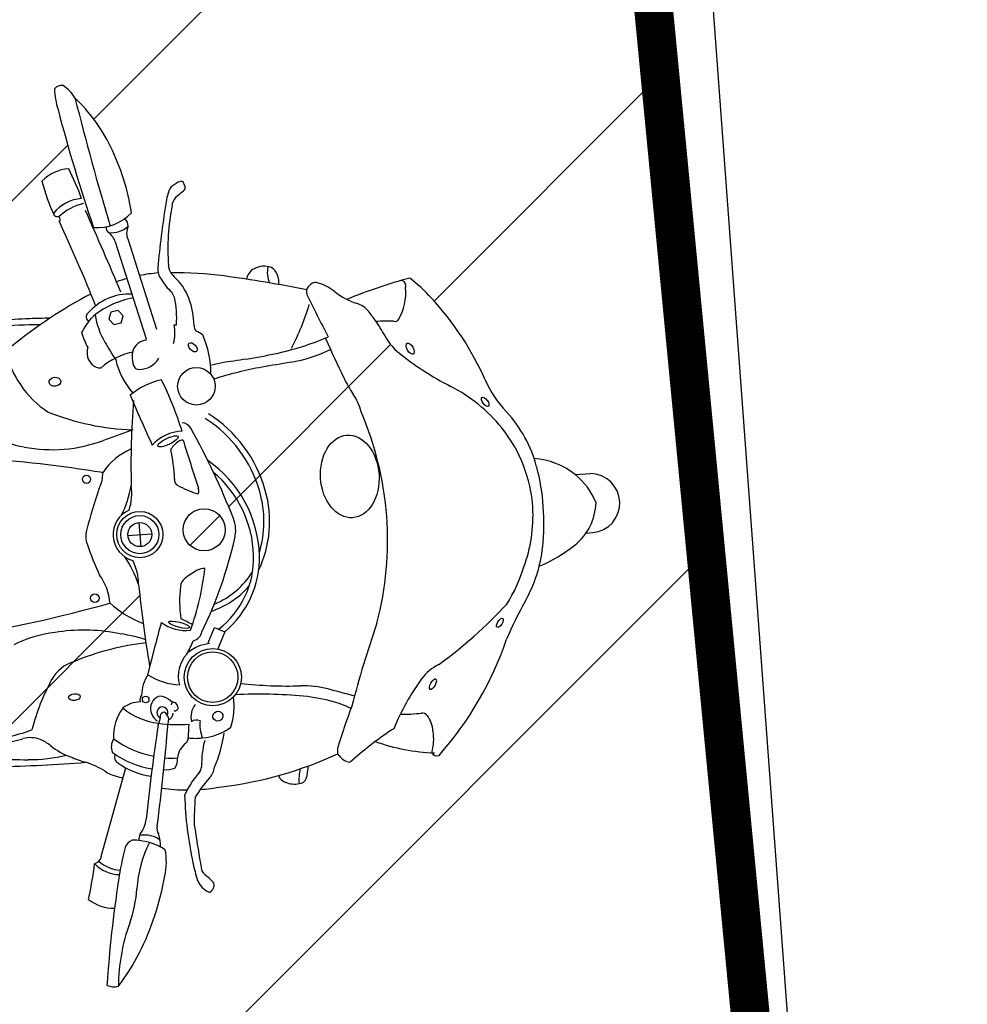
# Model space of a CAD drawing. Header units: millimetres. Extents: x 573132 to 957048, y 21042 to 318066.
# Tile 395 of 425: x 832304 to 833526, y 194783 to 196052. Entities that reach past the tile are written whole.
import ezdxf

# ---------------------------------------------------------------- set-up
doc = ezdxf.new("R2010")
doc.units = ezdxf.units.MM
doc.header["$LTSCALE"] = 2000
for name, color, linetype in [('_NIBSC_A site plan', 7, 'Continuous'), ('_NIBSC_FM trees 3metre zone', 210, 'Continuous'), ('Motorbikes', 7, 'Continuous')]:
    doc.layers.add(name, color=color, linetype=linetype)

# ---------------------------------------------------------------- blocks, each defined once
blk = doc.blocks.new('14')
at = {"color": 0}
for p, q in [((1674.2, 5425.6), (1643.9, 5553.4)), ((1660.1, 5555.1), (1688.3, 5437.7)), ((1711.4, 5441.5), (1714.3, 5441.5)), ((2212.6, 5210.5), (2232.3, 5210.5)), ((1647, 5190.5), (1647, 5159.6)), ((1631.5, 5175.1), (1662.5, 5175.1)), ((2221, 5134.2), (2229.7, 5134.2)), ((1724.3, 5029.3), (1734.2, 5048.6)), ((1734.2, 5048.6), (1747, 5042.1)), ((1747, 5042.1), (1736.4, 5020.6)), ((1566.6, 4764.8), (1606.5, 4876.6))]:
    blk.add_line(p, q, dxfattribs=at)
blk.add_lwpolyline([(1627.7, 5455), (1633.8, 5447.6), (1643.2, 5449.1), (1646.7, 5458.1), (1640.6, 5465.5), (1631.1, 5464)], close=True, dxfattribs=at)
for centre, radius in [((1734, 5360.4), 24.2), ((1583.7, 5251.3), 5.33), ((1647, 5175.1), 29.8), ((1647, 5175.1), 24.6), ((1730.2, 5175.1), 27.2), ((1647, 5175.1), 15.5), ((1582.9, 5097.6), 5.56), ((1727.1, 4984.8), 36.9), ((1727.1, 4984.8), 32.5), ((1638.7, 4962.5), 4.27)]:
    blk.add_circle(centre, radius, dxfattribs=at)
for centre, radius, start, end in [((1675.4, 5752.7), 95.6, 177.6746, 194.0403), ((1588.5, 5747.4), 12.6, 76.9625, 133.3868), ((1563.4, 5722.2), 46.8, 26.1471, 53.2377), ((1440.4, 5593.7), 222.4, 21.9863, 42.1105), ((6057.7, 6532.2), 4521.8, 190.0537, 192.2222), ((3589.1, 6093.1), 2039.2, 190.2718, 194.7386), ((1371.5, 5565.9), 296.6, 4.5948, 21.9863), ((1590.8, 5598.2), 54.2, 90.1486, 131.2311), ((1301.3, 5529.9), 314.1, 15.2934, 22.9313), ((1794.8, 5681), 243.4, 189.9566, 201.0481), ((1865.2, 5365.4), 292.2, 117.2992, 119.6295), ((1733.4, 5619.7), 5.75, 57.3081, 112.2061), ((1706.8, 5611), 32.6, 13.4717, 24.4849), ((1604.5, 5560.7), 52.1, 90.1283, 136.657), ((1747.2, 5598.4), 33.7, 141.6885, 162.6198), ((1488.7, 5977.3), 440.6, 303.0455, 304.1886), ((1733.3, 5617.3), 5.41, 304.1886, 13.4717), ((1615.8, 5540.4), 66.4, 98.1084, 129.6513), ((1835.1, 5570.9), 125.8, 162.6198, 167.6224), ((1740.7, 5590), 21.5, 123.0455, 165.1662), ((1574, 5602.5), 10.9, 234.7824, 267.0461), ((-497.6, 4808.1), 2212.2, 17.5111, 20.5922), ((1569.7, 5588.2), 5.05, 321.4841, 42.3516), ((-4149.2, 3527.5), 6118, 18.69572, 19.77199), ((1626, 5634.5), 60.8, 261.4822, 312.5791), ((2700.2, 5355.3), 1017.3, 166.2045, 170.8866), ((2023.8, 5515), 314.3, 165.1662, 179.3535), ((1639.4, 5572.1), 6.47, 161.6447, 240.8618), ((1648.9, 5574), 12.7, 353.8099, 43.7023), ((1642, 5597.5), 31.6, 259.4558, 308.2353), ((1614, 5544.6), 31.1, 16.4514, 44.5372), ((1680.7, 5562.2), 21.8, 151.4397, 198.9603), ((1695.9, 5305.9), 203.8, 90.04, 96.9025), ((1716.2, 5513.1), 20.8, 170.6502, 214.5723), ((1944, 5546.5), 236.2, 186.7824, 188.14), ((1730.6, 5518.7), 21.1, 195.6007, 226.3492), ((1695.9, 5305.9), 203.8, 101.4997, 105.5113), ((1753.8, 5526.6), 60.3, 204.8385, 225.2666), ((1676.5, 4995.3), 514.8, 78.3895, 86.0585), ((1665.8, 5455.1), 69.6, 16.0634, 43.8852), ((1402.1, 3727.4), 1812, 74.532, 77.9581), ((1826.7, 5489), 18.5, 113.0025, 166.8905), ((1830.7, 5479.5), 28.8, 66.9975, 113.0025), ((1866.8, 5497.7), 30.8, 161.479, 202.083), ((1826.8, 5488.2), 23.4, 347.7189, 49.4779), ((1850.6, 4931.2), 608.9, 113.6164, 125.0784), ((1651.7, 5414.8), 70.8, 83.1828, 135.2531), ((1695.9, 5305.9), 203.8, 115.8342, 115.967), ((1669.9, 5374.5), 105.6, 94.6554, 127.6264), ((1677.3, 5465.5), 38.6, 16.8748, 28.1788), ((1583.9, 5459.1), 131.6, 352.3192, 7.6808), ((1627.4, 5444.1), 109.6, 357.1693, 16.0634), ((1893.2, 5471), 8.75, 147.682, 194.1253), ((1898.7, 5467.5), 15.3, 111.4124, 147.682), ((1896.5, 5473.2), 9.26, 71.4502, 111.4124), ((1881.4, 5428.3), 56.6, 46.6447, 71.4502), ((2134.7, 4857.7), 632, 100.5617, 108.3316), ((2005.7, 5469.9), 7.36, 338.6102, 71.7951), ((1867.2, 5310.8), 226.4, 38.3664, 47.9626), ((1505.3, 4838.6), 625, 88.0793, 95.4117), ((1494.5, 4514.1), 949.6, 86.5172, 88.0793), ((1604.3, 5459.8), 5.68, 121.2258, 247.2453), ((1709.1, 5469.9), 98.9, 184.6707, 206.3764), ((7074.4, 7536.1), 5586.3, 201.7188, 202.3578), ((1981.9, 5534.7), 89.7, 226.6447, 248.1932), ((1944.1, 5465.7), 68.4, 325.3178, 1.2365), ((1499.1, 5015.8), 440.3, 84.8134, 98.8833), ((1683.5, 5382.2), 109, 135.7741, 147.5345), ((1605.6, 5561.4), 301, 327.6409, 339.2087), ((1937.1, 5422.9), 30.7, 34.5119, 68.1932), ((1739.4, 5209.6), 389.4, 19.6874, 38.3664), ((1684, 5459.8), 94.4, 191.7094, 204.4724), ((1656.9, 5435.6), 54.8, 340.7211, 6.1806), ((1747, 5437.8), 10.2, 175.2553, 219.2021), ((1782.1, 5316.3), 218.8, 30.2059, 34.5119), ((1617.8, 5443.6), 127.4, 189.7947, 210.259), ((1618.2, 5412.5), 21.7, 157.8407, 222.4174), ((2800.9, 6011.4), 1317.5, 206.3764, 207.5485), ((1674, 5404.5), 19.8, 106.4649, 176.428), ((1684.4, 5369.3), 56.5, 100.2341, 106.4649), ((1665.6, 5314.6), 138, 53.8773, 57.8262), ((1624.4, 5383.5), 129.8, 355.9181, 19.153), ((1740, 5291.7), 267.6, 24.8389, 30.2059), ((1973.4, 5271.4), 155, 82.3109, 90.7997), ((1996.2, 5429.7), 5.08, 246.0867, 325.3178), ((1667.2, 5320.8), 90.4, 97.667, 127.005), ((1786.4, 5772.5), 381.3, 278.055, 288.5999), ((3642.4, 6042.1), 1849.4, 200.0058, 201.7406), ((1613.3, 5408.1), 15, 222.4174, 268.0516), ((1730.4, 5417.7), 98.9, 189.1404, 217.2502), ((1701.7, 5402.8), 47.5, 176.428, 191.747), ((1663.6, 5418.3), 30.9, 266.648, 323.8586), ((2041.4, 5431.3), 64.5, 204.8389, 226.7631), ((1662.2, 5394.6), 7.2, 191.747, 266.648), ((1782.9, 5262.2), 126.7, 89.2518, 103.1022), ((1859.7, 4719.4), 673.8, 95.0127, 96.4036), ((1736.1, 6128.2), 740.5, 275.0127, 278.055), ((1841.3, 5563), 181.5, 275.1798, 292.1939), ((2243.3, 5646), 359.3, 226.7631, 232.9499), ((1608.6, 5434.5), 114.9, 208.6505, 234.0145), ((1703.6, 5276), 96.9, 98.1718, 124.8928), ((1255.5, 5197.9), 467.9, 13.0959, 21.8308), ((1869, 4896.6), 484.5, 95.7703, 103.3735), ((2186.8, 1752), 3645.1, 95.1798, 95.7703), ((2101, 5427.5), 190.1, 201.7406, 209.0548), ((2289.9, 5707.7), 436.6, 232.9499, 238.4314), ((2652.5, 5191), 1013, 171.0744, 177.2769), ((3195.7, 5861.7), 1628.2, 198.1118, 200.5895), ((1680.8, 5625.5), 316.6, 243.8001, 264.0238), ((1865.3, 5296.5), 79.7, 11.0738, 29.0548), ((1953.9, 5161), 205.1, 34.6355, 58.4314), ((2246.2, 5391), 148.8, 199.6874, 218.831), ((1643.3, 5185.6), 172.8, 11.4777, 53.2142), ((1547, 5447.9), 154.4, 238.1766, 254.8449), ((2813.2, 1142.5), 4328, 105.6201, 106.1511), ((1709.9, 5301), 14.1, 24.9064, 79.981), ((859.6, 4906.2), 951.6, 17.1601, 24.9064), ((1643.3, 5185.6), 165.4, 11.4777, 53.2142), ((1547.7, 5175.2), 418.6, 340.96, 19.04), ((1556.3, 5482.4), 190.2, 254.8449, 286.1511), ((1709.1, 5249.1), 54.9, 87.8138, 133.2816), ((2002.6, 5194.9), 163.9, 10.3306, 38.831), ((1188.1, 3507.8), 1799.6, 76.5997, 81.7875), ((1672.8, 5204.9), 86.1, 109.5082, 141.7206), ((1728.3, 5254.8), 42.9, 121.9912, 140.5681), ((1454.5, 5251.5), 242.6, 358.0569, 7.2278), ((1710.1, 5284), 8.48, 78.9558, 121.9912), ((9497.8, 7106.7), 7994.7, 193.11742, 193.5829), ((1972.6, 5173.9), 182.4, 359.4229, 34.6355), ((1570.5, 5258.3), 34.6, 325.818, 0.2319), ((1645.2, 5143.9), 153.8, 357.4083, 51.2406), ((1703.9, 5241.3), 7.2, 163.6547, 237.4742), ((1645.2, 5143.9), 146.3, 357.4083, 45.6298), ((2654.7, 4802.6), 1142.1, 157.5453, 160.4049), ((1491.3, 5278.9), 154.6, 330.1062, 345.076), ((1569.4, 5234.4), 71.4, 337.9528, 3.7977), ((1786.5, 5370.9), 161, 237.4742, 247.2547), ((2147.5, 5141.3), 95, 46.7731, 81.5451), ((1725.3, 5223.8), 1.65, 231.1512, 352.4453), ((1711.9, 5225.6), 15.2, 352.4453, 13.5829), ((1667.7, 5190.5), 147.9, 330.4618, 11.4777), ((1667.7, 5190.5), 140.5, 339.1093, 11.4777), ((1879.2, 5172.4), 289.4, 349.6694, 10.3306), ((1647, 5175.1), 34.5, 109.2277, 250.7723), ((2151.7, 5145.1), 89.3, 17.7738, 47.0732), ((2229.1, 5172.4), 38.2, 270.77, 85.3275), ((1608.7, 5176.1), 31.4, 162.3629, 194.7716), ((1727.3, 5174.1), 43.5, 342.8399, 17.1601), ((2005.7, 5280.8), 442, 194.7716, 200.3744), ((1966.7, 5175.5), 188.3, 335.2733, 358.9657), ((2163.9, 5180.3), 73.3, 304.6592, 353.7999), ((1230.2, 5327.6), 563.7, 329.8329, 342.8399), ((1491.3, 5071.2), 154.6, 14.924, 29.8938), ((1569.4, 5115.7), 71.4, 356.2023, 22.0472), ((1676.2, 5142.5), 115.2, 303.1784, 357.4083), ((1676.2, 5142.5), 122.7, 305.1426, 357.4083), ((1536, 5091.5), 65.7, 358.7421, 32.6352), ((1768.1, 5011.6), 123, 114.3117, 123.3076), ((1391.8, 5187.2), 341.2, 335.7956, 349.5418), ((1725.4, 5106.1), 19.3, 84.3868, 114.3117), ((1703.9, 5178.3), 104.7, 287.8497, 323.9846), ((1987.4, 5152.6), 179.3, 326.2911, 349.6694), ((2098.1, 5275.9), 189.4, 288.3158, 304.5871), ((3132.9, 5147.7), 1492.7, 181.4104, 185.4663), ((1832.7, 5074.5), 141.4, 167.6902, 184.7088), ((1708.2, 5102.8), 13.9, 123.3076, 172.3472), ((1703.9, 5178.3), 112.1, 284.2117, 314.7321), ((1965, 5162.2), 184.7, 322.8579, 339.237), ((1288.7, 6600.2), 1542.3, 274.3611, 281.7086), ((1704.3, 5189.7), 143, 224.1459, 244.5055), ((1532.5, 4909.7), 147.6, 91.4872, 113.2637), ((1549.6, 4833.4), 224.9, 75.0382, 95.3591), ((4638.3, 4010.7), 3152, 160.5513, 161.8216), ((1700.6, 5099.6), 52.3, 228.8212, 272.6641), ((1637.8, 4959.5), 116.6, 54.207, 62.4354), ((2542.1, 4782.6), 487.4, 146.2911, 152.7856), ((1564.2, 4842.3), 212.8, 67.8584, 78.2042), ((1703.1, 5048.2), 15, 279.8772, 345.1056), ((1696.3, 5499), 611.7, 301.8128, 312.8525), ((1658.3, 4691.6), 344, 92.232, 108.3688), ((1511.5, 5134.6), 218.9, 327.5304, 332.479), ((1728.6, 4973.2), 55.2, 92.5806, 124.8623), ((3221.6, 4486), 1392.5, 156.6179, 161.2287), ((1559.9, 4971.5), 47.6, 102.1551, 146.9462), ((1724.3, 4986.5), 41.5, 132.6192, 191.8182), ((1706.8, 5176), 436.5, 314.1174, 337.0132), ((1754.2, 4845.1), 279.4, 146.9462, 161.3604), ((1683.8, 4964), 50.1, 143.1877, 174.8894), ((1694.7, 5063.2), 85.9, 233.5694, 262.669), ((2041.6, 4923.3), 60.5, 112.2056, 139.4456), ((1641.7, 4961.5), 10.5, 138.6275, 188.8118), ((1657.5, 4954.2), 11.1, 65.9194, 132.997), ((1650.3, 4938), 28.9, 38.8931, 65.9194), ((1865, 5534), 569.3, 259.6234, 267.4361), ((1834, 4843), 122.4, 70.9269, 87.4361), ((1654.3, 4913.9), 60.7, 138.8998, 178.8985), ((1629, 4923.2), 36.8, 86.4191, 123.669), ((1668.7, 5015.5), 86.1, 225.746, 259.4387), ((1662.6, 4948.9), 18.5, 171.4012, 233.1878), ((1662.4, 4948.9), 18.4, 132.997, 171.4012), ((1658.9, 4944.2), 7.19, 327.7013, 244.7726), ((1674.2, 4953.1), 3.32, 49.9302, 175.5822), ((1671.4, 4949.3), 8.02, 6.4358, 52.4329), ((1720.3, 4934.1), 25.1, 136.6761, 190.0817), ((1665, 4952), 87, 337.5353, 3.5191), ((1740.2, 4361.4), 598.9, 80.2128, 88.6271), ((1804.7, 4734.8), 220, 69.9365, 80.2128), ((573.2, 1196.3), 3980.9, 70.4154, 70.9269), ((2222.7, 4768.2), 298.9, 139.4456, 153.6431), ((1570.7, 4964.3), 89.2, 336.2554, 343.153), ((1661.8, 4937.9), 6.57, 90.8946, 160.9915), ((1654.6, 4938.8), 1.55, 346.8149, 52.2552), ((1651.2, 4932.5), 15.9, 15.5839, 49.0146), ((1663.4, 4943.4), 9.38, 288.7652, 353.1275), ((1675.3, 4949.5), 4.24, 247.6133, 313.0646), ((1676.9, 4948.9), 2.82, 298.7605, 27.02), ((1829.1, 4801.7), 148.8, 60.6974, 69.9365), ((1401.1, 5263.3), 340.6, 273.5614, 285.0363), ((3755.3, 4438.1), 2159.3, 166.8749, 170.1221), ((-1716.2, 5475.7), 3425.3, 348.6054, 350.8282), ((1691.1, 5104), 177.3, 257.5453, 270.2324), ((1648.7, 4936.4), 17.8, 338.1554, 1.1748), ((2420.7, 4825.8), 735.8, 172.1199, 173.4857), ((1701.5, 4920.6), 10.8, 61.4501, 123.0455), ((1695.6, 4929.7), 0.00000145, 283.3685, 7.1222), ((1753.7, 4921.5), 47.8, 169.6325, 196.5919), ((2878.7, 4482.5), 1075, 155.159, 158.127), ((1257.4, 5997.2), 1095.5, 275.5843, 281.5681), ((1484, 4890), 34.7, 63.4819, 101.5681), ((1475.3, 4872.5), 54.2, 47.4321, 63.4819), ((1610.2, 4903.3), 20.3, 144.5459, 195.324), ((1674.4, 5008.6), 123.5, 229.2095, 255.5708), ((1709, 4974.2), 66.3, 269.0623, 303.3025), ((1982.6, 5084.3), 165.9, 263.8536, 273.1709), ((1992.2, 4910.1), 8.56, 34.3577, 92.7286), ((1970.6, 4895.4), 34.6, 358.1758, 34.3577), ((1519.2, 5397.6), 502.6, 255.7838, 265.7106), ((1578, 4984.3), 97.7, 227.4321, 244.8343), ((1700, 4880.3), 26.1, 121.5626, 170.9868), ((1681, 4909.4), 8.66, 307.8567, 358.9929), ((1703, 4964), 56.3, 256.315, 274.985), ((1832.2, 4863.5), 128.2, 161.4473, 176.5582), ((1567.8, 4948.3), 172.4, 332.5409, 347.7324), ((1969.5, 4861.2), 42.4, 110.1864, 120.7205), ((1549.6, 7112.8), 2225.2, 267.237, 270.1604), ((1498.2, 5116.9), 221, 265.7106, 278.7058), ((1696.6, 5236.7), 376.5, 244.8343, 248.0348), ((1515.2, 4786.8), 108.6, 53.5919, 68.0348), ((1667.4, 4988), 118.4, 229.5516, 256.6914), ((1601, 4890.7), 8, 148.0547, 239.4916), ((2230.2, 4422.4), 552.7, 120.7205, 127.1604), ((1942.4, 4888.6), 63.1, 339.5598, 5.1482), ((1656.6, 4952.5), 90.9, 229.0715, 258.4106), ((1671.6, 4964.9), 80.5, 260.1237, 271.8216), ((1652.2, 4884.8), 22, 323.1922, 359.1293), ((1908.3, 4876.9), 27.9, 167.393, 183.7147), ((1885.2, 4875.4), 4.76, 183.7147, 229.8888), ((2036.7, 5132.7), 268.5, 246.5527, 263.2125), ((1615.1, 4922.4), 59.8, 233.5919, 255.652), ((1701.4, 5077.1), 235.5, 244.5771, 244.9987), ((1660.6, 4898.7), 28.6, 259.0843, 288.7902), ((1781.7, 4780.3), 116.2, 134.8824, 151.4467), ((1688.3, 4874.1), 16.3, 314.8546, 349.4764), ((1695.6, 4874.3), 25.7, 313.5824, 347.5815), ((1705.1, 5341.5), 499, 272.6302, 290.5822), ((1900.2, 4882.9), 21.2, 211.5939, 251.0839), ((1894.7, 4866.7), 4.15, 251.0839, 293.7732), ((2008.3, 4869.8), 7.54, 205.5373, 287.8487), ((1820.1, 4743.5), 154.9, 133.5824, 145.0946), ((1818.5, 4858.3), 17.6, 200.7562, 243.4375), ((1881.9, 4841.6), 53.9, 161.5615, 182.0383), ((1760.6, 4872.4), 81.6, 340.8056, 352.4171), ((1701.4, 5077.1), 235.5, 257.6097, 265.6379), ((1701.4, 5077.1), 235.5, 269.7204, 276.4954), ((1824.1, 4869.5), 30, 243.4375, 277.6458), ((1829.4, 4848.5), 8.82, 261.6231, 340.6004), ((2166.8, 4814.8), 487.6, 177.5296, 187.8801), ((2008.5, 4780.1), 319.7, 170.6265, 177.0304), ((1585.9, 4817.8), 43.1, 319.5262, 347.4933), ((1653, 4794.6), 12.3, 158.8153, 212.6753), ((1633.2, 4781.4), 16.8, 149.9281, 177.9115), ((1621.4, 4750.5), 37.9, 63.0481, 95.3805), ((1583.7, 4775.9), 60.1, 355.9763, 11.5415), ((4050.8, 4968.4), 2367.8, 184.1596, 185.3719), ((1984.5, 4641.5), 408.4, 161.05, 167.0458), ((1611.1, 4769.7), 13.7, 104.3435, 161.05), ((1603.8, 4707.7), 75.3, 52.5782, 86.9885), ((1763.5, 4698.2), 155.8, 149.0273, 172.0064), ((1631.9, 4771.2), 14.6, 36.1075, 63.0481), ((1554.5, 4768.8), 12.8, 282.7137, 341.7592), ((1556.2, 4758.7), 93.8, 344.6261, 5.43), ((1011.4, 4866.5), 556.9, 343.7911, 348.5982), ((1593.2, 4786.3), 46.7, 219.8297, 263.7134), ((1594, 4786.5), 41.1, 221.3475, 263.8809), ((1872.1, 4772), 189.8, 187.2841, 194.3561), ((1745.9, 4749.3), 52.6, 182.8638, 194.7938), ((1727, 4757.5), 38.6, 214.037, 228.3601), ((3159.1, 4371.3), 1613.7, 167.0458, 171.8949), ((1208.4, 4854.3), 454.5, 337.9838, 344.6261), ((1714.3, 4733.1), 27.3, 197.3213, 242.8253), ((1673.7, 4697.5), 41.7, 34.4221, 48.3601), ((1581.5, 4749), 51.9, 227.0617, 266.8106), ((1450.7, 4742.2), 160.1, 335.8329, 352.0064), ((1691.4, 4722.8), 18.8, 313.2464, 336.2944), ((1703.2, 4717.7), 5.98, 336.2944, 34.4221), ((1702.8, 4710.7), 2.17, 242.8253, 313.2464), ((1342.8, 4800), 309.6, 318.9399, 337.9838), ((1819, 4576.9), 243.6, 155.8329, 175.3415), ((1571.4, 4614.9), 18.8, 238.2424, 284.7036)]:
    blk.add_arc(centre, radius, start, end, dxfattribs=at)
for centre, major_axis, ratio in [((1733.1, 5410.8), (-4.52, 5.52), 0.5854), ((2012.6, 5388.2), (-3.41, 7.23), 0.497662), ((1552.5, 5379.7), (-7.7, -0.41), 0.75661), ((2104, 5312.6), (-3.61, 6.01), 0.450535), ((1692.2, 5292.3), (-13.5, -5.2), 0.274721), ((1922.6, 5229.8), (-0.3, -53.4), 0.707626), ((1688.8, 5055.5), (13.1, -4.5), 0.23888), ((2101.6, 5027.1), (-4.02, -5.44), 0.427555), ((1547.3, 4972.5), (-7.58, -0.15), 0.569493), ((2009.6, 4954.7), (-4.07, -6.44), 0.399509), ((1730, 4934.2), (-6.44, -1.33), 0.951055)]:
    blk.add_ellipse(centre, major_axis=major_axis, ratio=ratio, dxfattribs=at)

msp = doc.modelspace()

# ---------------------------------------------------------------- hatches: boundary and pattern name
h = msp.add_hatch()
h.set_pattern_fill('ANSI31', color=6, scale=500)
h.set_pattern_definition([(45, (-184040.5, -58059.7), (-1122.532, 1122.532), [])])
edge = h.paths.add_edge_path()
edge.add_arc((799802.3, 149995), 1979.1, 128.4942, 137.4644)
edge.add_arc((799741.7, 150051), 1896.6, 137.4749, 149.3647)
edge.add_arc((800006.3, 149895.7), 2203.4, 149.3949, 159.6806)
edge.add_arc((802463.3, 149116.2), 4779.9, 161.1457, 173.898)
edge.add_arc((777632.8, 152301.9), 20255.5, 350.88188, 352.40364, ccw=False)
edge.add_line((797632.4, 149092), (797912.4, 145802))
edge.add_line((797912.4, 145802), (798168.4, 142742.1))
edge.add_arc((800985.3, 142989.8), 2827.8, 185.0256, 196.2501)
edge.add_arc((800461.1, 142840.2), 2282.7, 196.328, 209.5039)
edge.add_arc((800310.7, 142757.2), 2110.9, 209.5535, 220.3373)
edge.add_arc((800442.5, 142871.9), 2285.6, 220.3888, 233.5825)
edge.add_arc((800765, 143315.4), 2833.9, 233.6596, 245.3359)
edge.add_arc((800828.6, 143356), 2897.7, 244.5285, 258.2745)
edge.add_arc((800701.9, 142746.6), 2275.2, 258.2798, 271.3173)
edge.add_arc((800705.2, 142600), 2128.6, 271.3175, 281.2854)
edge.add_arc((800682.7, 142711.6), 2242.4, 281.293, 294.1016)
edge.add_arc((800469.1, 143179.9), 2757.1, 294.1794, 306.5858)
edge.add_arc((800208.3, 143569.5), 3225.4, 306.1798, 311.5303)
edge.add_arc((800624.2, 143117.9), 2611.7, 311.268, 323.6387)
edge.add_arc((800912.2, 142904.4), 2253.2, 323.6692, 335.196)
edge.add_arc((800978.5, 142872.9), 2179.8, 335.218, 344.317)
edge.add_arc((800806.2, 142921.1), 2358.7, 344.3199, 356.7046)
edge.add_arc((800196.3, 142951.6), 2969.4, 356.7938, 368.8414)
edge.add_line((803130.4, 143408), (802964.4, 146152))
edge.add_line((802964.4, 146152), (802661.6, 149839.1))
edge.add_arc((799541.1, 149578.3), 3131.4, 4.7773, 9.9589)
edge.add_arc((800127.1, 149693), 2534.4, 9.6959, 22.0666)
edge.add_arc((800450.9, 149823), 2185.5, 22.0959, 33.7083)
edge.add_arc((800511.1, 149862.1), 2113.8, 33.7319, 42.7535)
edge.add_arc((800384.1, 149744.5), 2286.8, 42.7572, 55.1416)
edge.add_arc((800049.4, 149256.1), 2878.9, 55.2321, 67.3004)
edge.add_arc((799937.1, 149045.1), 3116.9, 66.8931, 72.3649)
edge.add_arc((800099.3, 149592.4), 2546.2, 72.1105, 84.6412)
edge.add_arc((800129.8, 149907.4), 2229.9, 84.6672, 94.8705)
edge.add_arc((800125.4, 149949.4), 2187.6, 94.8488, 105.1459)
edge.add_arc((800180.5, 149747.3), 2397, 105.1542, 117.1925)
edge.add_arc((800475.8, 149182.9), 3034, 117.2819, 128.9032)
h.paths.add_polyline_path([(805285.8, 132271.9), (807630.1, 130292.6), (808717.8, 128657.8), (809512.6, 126409.6), (809698.8, 124808.7), (809113.9, 106708.8), (807865.8, 104611.5), (806151.7, 104161.7), (798217.2, 103633.1), (798370.5, 101534.7), (797281.4, 101455.1), (798380, 87105.7), (807943.2, 87723.1), (807592, 92534.3), (808409.8, 92594), (809388.6, 92041), (809792.8, 91145.2), (810402, 83115.1), (809743.2, 81565.1), (808384.3, 80934.6), (803337.2, 80587.1), (803149.3, 83028), (796195.6, 82492.7), (796831.5, 74090.9), (798673.2, 74183.1), (799033.2, 69471.1), (811128.2, 70247), (810742.9, 74953.1), (817427.3, 69294), (820333.3, 70178.2), (819726.9, 72144.3), (820372.3, 73429.7), (819415.4, 79540.2), (817900.5, 79441.9), (816738.6, 80768.5), (816091.2, 86965.1), (820803.7, 87231.4), (820137.2, 96803.1), (815324, 96529.1), (814883.6, 102917.9), (815506.4, 103948.9), (814877.6, 110961.5), (814548.9, 111751.7), (814439.8, 112099.6), (814654.4, 120985.5), (815202.9, 122086.8), (815871, 129266.7), (817934.9, 132903.8), (819988, 134534.9), (822717.7, 135759), (825659.3, 136107.7), (841934.8, 135929.7), (841538.9, 140944.3), (822158.3, 141259.1), (817670.8, 142514.3), (813933.3, 145231.4), (812037.1, 148308.6), (810908.6, 153871.1), (812524.2, 156334.4), (812351, 161829.6), (810592.1, 163939.3), (809832.8, 165422), (809436.4, 170898.6), (810540.3, 173379.7), (810553.2, 173752.2), (810159.6, 179602.1), (808961.6, 181448.1), (808084.7, 183580.3), (807823.1, 187088.4), (808496.7, 189355), (809486.4, 190473.3), (809125.3, 195649.6), (808067.5, 197087.4), (806873.5, 199983.2), (806653.5, 202932.5), (806193.3, 210152.2), (807243.7, 212537), (808986.8, 213887.6), (808683.9, 217950), (806725.6, 219163.6), (805509.2, 221418.6), (805072.7, 224364.3), (798956.1, 224011.1), (799187.9, 223695.7), (800861.3, 219308.5), (801661.2, 209203.1), (800735.3, 202671.7), (797386.5, 198778.3), (791837.3, 197079.3), (785538, 196327.2), (786360, 186067.6), (793626.5, 186432.7), (797313.1, 185760.8), (799735, 184478.6), (801452.4, 182927.6), (803009.9, 180514.6), (803885.4, 177379.6), (804097.5, 175123.5), (805094.7, 159989.8), (804471.7, 158270.4), (803289.5, 157069.2), (801649.7, 156414.3), (791144.5, 155679.7), (792339.2, 140215.1), (793197.7, 137634.9), (794404.8, 136185.5), (796143.7, 134994.7), (799546, 134313.7), (802624.2, 133547.3)])
h = msp.add_hatch()
h.set_pattern_fill('ANSI31', color=1, scale=150)
h.paths.add_polyline_path([(833088.8, 196404.4), (830470.8, 196216.5), (830606.8, 194321.4), (833270.8, 194512.5)])
h.paths.add_polyline_path([(832458.5, 195000.1, 0.094602), (832457.6, 194993.9, -0.097807), (832485.6, 194985.6, 0.033971), (832485, 194993.7, 0.118095), (832479.5, 194997.7, 0.14202)], flags=16)
h.paths.add_polyline_path([(832400.5, 194963.9, -0.020978), (832392.8, 194917.9, 0.175198), (832426.2, 194906.5, -0.005695), (832431.4, 194942.9, -0.00792), (832433.5, 194955.6, -0.187747), (832406.1, 194967.3, -0.129534)], flags=16)
h.paths.add_polyline_path([(831324.3, 195065.8, 0.08258), (831330.8, 195121.7, -0.04171), (831275.6, 195127.7, -0.084495), (831243.4, 195136.1, 0.076213), (831233.3, 195138.2, -0.001362), (831212, 195139.5, -0.164813), (831213, 195114.8, -0.094253), (831167.5, 195107.4, 0.12954), (831157.2, 195105, -0.048903), (831119.6, 195084.5, -0.04974), (831094.8, 195079.6, -0.094703), (831078.4, 195081.2, -0.048656), (831015.3, 195103.4, -0.114812), (831014.4, 195016.2, -0.00606), (831316.9, 195052.9, 0.11856)], flags=16)
h.paths.add_polyline_path([(832293.9, 195631, -0.018718), (832330.2, 195658.5, 0.061468), (832223, 195647, 0.013073), (832207.7, 195640.4, -0.025836), (832282.3, 195629.9, 0.143545)], flags=16)
h.paths.add_polyline_path([(832502.2, 195721.6, -0.127078), (832522, 195693, -0.084059), (832528.8, 195657, 0.178328), (832531.6, 195650.6, -0.017232), (832539.9, 195645.8, -0.079576), (832550, 195606.1, -0.060508), (832580.1, 195611.6, -0.006069), (832596.2, 195614.4, 0.013275), (832634.8, 195621.8, 0.012367), (832653.1, 195626.3, 0.056588), (832678.7, 195689.2, -0.000376), (832675, 195696.7, -0.213741), (832673.8, 195703.8, 0.014886), (832567.4, 195721.6, 0.033475), (832498.7, 195725.8, 0.064285)], flags=16)
h.paths.add_polyline_path([(832585.3, 195204.4, 1), (832520.4, 195204.4, 1)], flags=16)
h.paths.add_polyline_path([(832434.2, 195388.1, 1), (832483.4, 195388.1, 1)], flags=16)
edge = h.paths.add_edge_path(flags=16)
edge.add_arc((832524.2, 195265.8), 15, 284.1423, 349.3707)
edge.add_arc((832031.9, 195509.2), 563.7, 334.098, 347.1051)
edge.add_arc((832539, 195393.2), 43.5, 347.1054, 381.4252)
edge.add_arc((831693.6, 195061.4), 951.6, 21.4252, 29.1715)
edge.add_arc((832512.2, 195518.4), 14.1, 29.1715, 100.1336)
edge.add_arc((832066.7, 195381.8), 467.9, 16.636, 18.7612, ccw=False)
edge.add_ellipse((832495.2, 195508.4), major_axis=(13.1, 6.2), ratio=0.274721, start_angle=0, end_angle=360)
edge.add_arc((840172.6, 197805.7), 7994.7, 196.64723, 197.18925)
edge.add_arc((832533.3, 195442.5), 1.65, -124.5837, 17.8831, ccw=False)
edge.add_arc((832583.4, 195593.8), 161, 241.7394, 251.5198, ccw=False)
edge.add_arc((832510.6, 195458.4), 7.2, 167.9198, 241.7401, ccw=False)
edge.add_arc((832261.1, 195450.1), 242.6, 2.322, 13.0648)
edge.add_ellipse((832495.2, 195508.4), major_axis=(13.1, 6.2), ratio=0.274721, start_angle=0, end_angle=360)
edge.add_arc((833952.2, 196188), 1628.2, 202.7431, 204.9491, ccw=False)
edge.add_arc((833460.4, 195478.8), 1013, 175.4868, 181.542)
edge.add_arc((832377.1, 195441.5), 71.4, -17.7821, 8.0628, ccw=False)
edge.add_arc((832458.8, 195388.1), 34.5, 113.4928, 255.0374)
edge.add_arc((832385.9, 195323.2), 71.4, 0.4674, 26.3123, ccw=False)
edge.add_arc((833942.7, 195471.4), 1492.7, 185.6755, 189.7678)
edge.add_arc((835528.4, 194449.5), 3152, 164.8164, 165.8853, ccw=False)
edge.add_arc((832517.9, 195316.8), 52.3, 233.0863, 276.9292)
edge.add_arc((832203.5, 195381.3), 341.2, 340.0607, 341.2982)
edge.add_arc((832465.6, 195172.5), 116.6, 58.4721, 66.7005)
edge.add_arc((832651.5, 195301.6), 141.4, 171.9553, 188.9739, ccw=False)
edge.add_arc((832525.3, 195320.6), 13.9, 127.5727, 176.6123, ccw=False)
edge.add_arc((832591.8, 195234.1), 123, 118.5768, 127.5727, ccw=False)
edge.add_arc((832542.2, 195325.2), 19.3, 88.6519, 118.5768, ccw=False)
edge.add_arc((832203.5, 195381.3), 341.2, 340.0607, 353.8069, ccw=False)
edge.add_arc((832517.9, 195316.8), 52.3, 233.0863, 276.9292, ccw=False)
edge.add_arc((835528.4, 194449.5), 3152, 164.8164, 166.0868)
edge.add_arc((832514.7, 195280.1), 85.9, 237.8345, 266.9341)
edge.add_arc((832550, 195205.8), 41.5, 136.8844, 196.0833, ccw=False)
edge.add_arc((832326.7, 195337.7), 218.9, 331.7955, 336.7441)
h.paths.add_polyline_path([(832491.2, 195100.2, 0.051086), (832507.6, 195100.3, -0.21906), (832518.3, 195119.3, 0.17745), (832521.1, 195124.6, -0.006518), (832522, 195143.8, -0.037915), (832495.2, 195143.7, -0.003183)], flags=16)
h.paths.add_polyline_path([(832533.9, 195172.7, 0.291403), (832525.5, 195147.1, -0.267446), (832525.5, 195147.1, -0.291403), (832533.9, 195172.7, -0.263814), (832516, 195204.4, -1), (832589.8, 195204.4, -0.055562), (832588.9, 195196.2, 0.034103), (832666.4, 195193.2, -0.07216), (832701.3, 195189.2, -0.002232), (832735.7, 195180, -0.017687), (832764.6, 195274.1, 0.167701), (832744.3, 195546.5, 0.078619), (832734, 195569.2, -0.031925), (832722, 195590.3, -0.005486), (832704.6, 195626.9, -0.074374), (832653.5, 195610.4, 0.002577), (832616.5, 195604, 0.033187), (832554.1, 195588.7, -0.098207), (832556, 195579.4, -1), (832507.6, 195579.4, -0.821151), (832554.1, 195588.7, -0.033187), (832616.5, 195604, -0.002577), (832653.5, 195610.4, 0.074374), (832704.6, 195626.9, 0.005486), (832722, 195590.3, 0.031925), (832734, 195569.2, -0.078619), (832744.3, 195546.5, -0.167701), (832764.6, 195274.1, 0.020661), (832731.4, 195164, 0.04087), (832708.7, 195172.5, 0.044869), (832670, 195179.8, 0.036731), (832582.1, 195181.8, -0.379858)], flags=16)
h.paths.add_polyline_path([(832835.3, 195106.8, -0.069625), (832762.3, 195121.3, 0.017633), (832732.1, 195096.7, -0.311781), (832727.7, 195095.1, -0.174033), (832715.9, 195103.1, -0.16861), (832714.1, 195105.7, -0.020597), (832676.1, 195090, -0.050491), (832673.5, 195073.7, -0.361193), (832664.4, 195067.2, -0.150379), (832646.8, 195068.8, -0.188417), (832637.5, 195077.6, -0.037439), (832564.3, 195063.1, -0.02957), (832536.7, 195059.6, 0.019219), (832530.3, 195049.6, 0.02795), (832529.1, 195013.9, 0.005787), (832537.8, 194959.7, 0.029679), (832539.4, 194953.7, 0.062578), (832546.3, 194947, -0.06089), (832553.5, 194939.9, -0.259227), (832554.5, 194934.2, -0.100903), (832550.6, 194927.7, -0.317325), (832548.2, 194927.2, -0.232848), (832532.4, 194945.4, -0.026517), (832527.3, 194964.9, -0.045193), (832516.6, 195052.2, -0.072431), (832534.7, 195080.4, 0.152008), (832538.5, 195089.3, -0.073682), (832543.5, 195126.6, 0.096552), (832567.7, 195134.4, -0.069795), (832555.1, 195088.2, -0.149449), (832548.7, 195074.6, 0.031025), (832536.7, 195059.6, 0.02957), (832564.3, 195063.1, 0.078583), (832714.3, 195105.8, 0.211964), (832727.7, 195095.1, 0.188452), (832730.7, 195095.4, -0.028107), (832779.5, 195133.8, -0.045996), (832786.3, 195137.7, -0.062028), (832822.3, 195202.2, -0.119421), (832844.1, 195220.5, 0.048207), (832932.1, 195298.6, 0.071589), (832954.1, 195346.5, 0.103747), (832965.6, 195422.9, 0.154864), (832925.6, 195525.7, 0.104204), (832860, 195579.1, -0.023922), (832823.9, 195600, -0.027001), (832792.5, 195622.8, -0.095956), (832776.7, 195641.6, 0.023423), (832763.5, 195662.9, 0.01879), (832753.7, 195676.1, 0.14803), (832739, 195686.1, -0.039295), (832725.9, 195691.4, -0.033916), (832807.1, 195718.9, -0.041897), (832835, 195693.2, -0.081683), (832904.3, 195587.6, 0.083723), (832931.7, 195546.3, -0.107583), (832967.4, 195486.4, -0.152881), (833020.2, 195465.6), (833033.6, 195466.6, -1.034649), (833042.9, 195390.7), (833034.2, 195390.1, -0.072713), (833019.8, 195374.6, -0.070717), (832973.9, 195347.4, -0.067029), (832956.2, 195302.9, 0.028345), (832931.8, 195253.4, -0.096315), (832849.2, 195108.7, -0.672852)], flags=16)
h.paths.add_polyline_path([(832473.3, 195076.7, -0.095513), (832440.6, 195087.5), (832437, 195074.2, -0.00184), (832435.4, 195074.9, -0.096554), (832414, 195083.1, 0.063103), (832389.3, 195094.6, -0.012757), (832275.9, 195088.7, -0.32381), (832257.5, 195101.3, -0.014833), (832228, 195105.6, -0.007307), (832196.6, 195099.6, -0.059002), (832117.3, 195095.3, -0.091991), (831993.7, 195173.9, -0.022904), (831829.8, 195181.5, 0.155665), (831807, 195180.5, -0.118389), (831728, 195171.3), (831716.3, 195061), (831698.1, 195064.2), (831689.9, 195168.6, 0.037698), (831657.7, 195164.7, -0.117232), (831636.7, 195138.5, -0.148313), (831565.1, 195111, 0.07827), (831552.4, 195103.9, 0.000277), (831533, 195088.7, -0.152501), (831497.7, 195075.3, 0.124147), (831506.8, 195093.3, 0.115281), (831511.9, 195130.2, -0.051314), (831480.9, 195120.3, -0.045515), (831420.1, 195113.2, -0.100687), (831401.5, 195116.5, -0.120361), (831358.5, 195146.8, 0.147563), (831338.8, 195159.3, 0.068875), (831301.2, 195164.2, -0.048459), (831010.9, 195190.6, 0.058009), (831146.2, 195147.9, -0.22365), (831143.4, 195141.9, -0.085449), (831114.2, 195115.8, -0.087585), (831103.1, 195110.5, -0.14976), (831069.9, 195111.5, -0.034445), (830989.6, 195145, -0.090043), (830950.3, 195174.5, -0.023808), (830926.7, 195202.5, 0.05939), (830919, 195201, -0.039781), (830850.8, 195208.7, -0.03397), (830804, 195221.2, 0.576159), (830801.7, 195217.3, 0.064463), (830813.8, 195205.7, 0.069046), (830823.5, 195199.6, -0.188638), (830828.8, 195194.3, 0.075302), (830837.2, 195181.1, 0.118621), (830843.9, 195176.3, -0.032335), (830917.9, 195157.5, -0.054615), (830946, 195144.9, 0.517765), (830940.9, 195147.8, -0.026803), (830953.9, 195139.9, -0.061011), (830962.2, 195087.9, -0.049553), (830951.1, 195094, -0.046673), (830938.9, 195144, -0.32922), (830940.9, 195147.8, 0.044186), (830917.9, 195157.5, 0.02946), (830850.5, 195175.1, -0.218318), (830837.2, 195181.1, -0.075301), (830828.8, 195194.3, 0.185855), (830823.6, 195199.6, -0.069711), (830813.8, 195205.7, -0.060967), (830802.3, 195216.6, -0.607909), (830803.4, 195221.1, -0.374734), (830796.4, 195324.1, -0.699358), (830794, 195328.4, -0.060967), (830803.7, 195340.9, -0.069711), (830812.5, 195348.4, 0.185855), (830816.9, 195354.3, -0.075301), (830823.2, 195368.6, -0.218318), (830835.5, 195376.6, 0.02946), (830899.5, 195404, 0.056081), (830926.1, 195421.2, -0.109814), (830927.8, 195480, -0.405133), (830938.6, 195486.7, -0.202666), (830965.5, 195478.8, -0.158964), (830974.9, 195463, -0.060092), (831047, 195503.3, -0.094702), (831062.9, 195507.2, -0.04974), (831088.2, 195506.1, -0.048903), (831128.4, 195491.4, 0.12954), (831139, 195490.5, -0.08033), (831178.3, 195491.2, -0.394037), (831186.2, 195487.2, -0.122145), (831188.3, 195468.8, 0.135348), (831216.8, 195477, -0.056077), (831239.1, 195487.8, -0.036648), (831312.2, 195507.7, -0.044918), (831367.1, 195513.3, -0.12957), (831389.6, 195522.3, -0.045515), (831450.8, 195524.3, -0.095304), (831508.9, 195509.5, 0.008175), (831598.8, 195469.1, 0.078032), (831653.7, 195455.1, 0.14323), (831716.4, 195467.1, -0.042489), (831769.8, 195489, -0.043069), (831813.4, 195498.7, 0.005378), (831842.5, 195502.9, -0.161354), (831855.7, 195500.7, -0.584754), (831857.2, 195496.1, -0.029753), (831816.5, 195452.4, 0.046376), (831788, 195419.6, 0.072008), (831776.4, 195397.5, -0.031755), (831984.5, 195432.2, 0.111432), (831999.6, 195437.3, -0.174956), (832061.9, 195475.9, -0.143651), (832114.9, 195470.2, 0.018038), (832145.5, 195451.3, 0.123028), (832157.6, 195448.2, -0.006383), (832189.6, 195449.8, -0.048678), (832199.7, 195478.1, -0.28097), (832214.2, 195487.7, -0.033672), (832249.1, 195486.7, -0.02264), (832410.9, 195468.1, -0.151298), (832406.4, 195448.1, 0.012478), (832390, 195393.6, 0.14236), (832390.8, 195376.1, 0.024452), (832406.9, 195336, -0.148974), (832420, 195300, -0.031811), (832228.4, 195258.1, -0.242067), (832215, 195261.8, -0.005392), (832187.7, 195287.6, -0.009616), (832164.4, 195286, -0.023255), (831917.7, 195270.4, 0.17012), (832117.3, 195095.3, 0.059002), (832196.6, 195099.6, 0.026115), (832308.1, 195125.1, -0.16773), (832330.6, 195123.8, -0.070144), (832343.7, 195116.2, 0.076078), (832369.4, 195101.6, 0.013966), (832389.3, 195094.6, -0.063103), (832414, 195083.1, 0.103877), (832437.1, 195074.6), (832440.6, 195087.5, -0.032804), (832430.6, 195093.9, -0.316695), (832426.2, 195102, -0.308189), (832425, 195124.9, -0.176321), (832437, 195164.6, -0.195048), (832463.6, 195172.2, -0.735654), (832475.2, 195172.3, -0.415833), (832489.5, 195179.1, -0.104679), (832499.7, 195172.8, -0.370799), (832507.8, 195166.3, -0.70734), (832500.8, 195162.5, -0.415179), (832496.6, 195149.9, 0.180953), (832490.6, 195159.3, 0.185919), (832486.4, 195157.2, -0.042437), (832482.5, 195142.5, 0.007697)], flags=16)
edge = h.paths.add_edge_path(flags=0)
edge.add_ellipse((832509.4, 195272), major_axis=(-13.4, 3.5), ratio=0.23888, start_angle=0, end_angle=360)
edge = h.paths.add_edge_path(flags=16)
edge.add_ellipse((832729.6, 195463.2), major_axis=(-3.7, 53.3), ratio=0.707626, start_angle=0, end_angle=360)
h.paths.add_polyline_path([(832514.7, 195394.3, -1), (832569, 195394.3, -1)], flags=16)
h.paths.add_polyline_path([(832395.1, 195306.1, -1), (832406.2, 195306.1, -1)], flags=0)
h.paths.add_polyline_path([(832443.3, 195388.1, -1), (832474.3, 195388.1, -1)], flags=0)
h.paths.add_polyline_path([(832384.7, 195459.5, -1), (832395.4, 195459.5, -1)], flags=0)
h.paths.add_polyline_path([(832449.6, 195523.4, 0.002317), (832411.9, 195509.6, -0.137454), (832309.6, 195501.1, -0.07286), (832267.3, 195515.8, -0.040574), (832154.2, 195587, -0.108534), (832130.5, 195607.1, -0.314615), (832136.1, 195618.4, -0.097935), (832161.7, 195626.4, -0.068648), (832286.1, 195622.8, 0.08953), (832304.7, 195581.5, 0.111125), (832340.8, 195546.2, 0.088472)], flags=16)
h.paths.add_polyline_path([(832450.5, 195693.1), (832448.8, 195698.3, 0.242309), (832389.9, 195671.2, 0.40392), (832392.6, 195663.8, -0.157318)], flags=16)
h.paths.add_polyline_path([(832177.1, 195370.1, -1), (832192.2, 195370.1, -1)], flags=0)
h.paths.add_polyline_path([(832351.1, 195794.5, -0.054255), (832332.7, 195843.8, -0.181201), (832367.2, 195859.9, -0.038808), (832386, 195815, 0.156057)], flags=16)
h.paths.add_polyline_path([(832458.4, 195722.1), (832443.6, 195768.1, -0.210371), (832443.8, 195785.7, -0.17411), (832424.1, 195777.4, -0.610866), (832415.4, 195785, -0.066891), (832399.3, 195784.1, -0.004849), (832386.7, 195821.6, 0.227916), (832346.4, 195801.2, 0.14921), (832352.1, 195798.2, -0.000838), (832355.2, 195791.5, 0.368263), (832354.5, 195798, -0.206594), (832346.4, 195801.2, -0.227916), (832386.7, 195821.6, -0.014642), (832353.4, 195936.2, -0.07153), (832348.6, 195963, -0.251295), (832359.8, 195967, -0.118759), (832375, 195951.2, -0.088036), (832421.1, 195888.6, -0.07603), (832448.1, 195803.1, -0.046928), (832439.6, 195795.6, -0.355249), (832442.1, 195779.7, 0.136618), (832443.6, 195768.1), (832458.4, 195722.1, -0.028652), (832481.5, 195725.4, -0.022112), (832492.4, 195814.6, -0.021831), (832494.5, 195825.4, -0.091587), (832499.4, 195836.6, -0.009277), (832508.5, 195842.5, -0.29284), (832514.7, 195843, -0.824371), (832518.3, 195832.1, 0.088631), (832514.7, 195843, 0.244227), (832509.4, 195843.1, 0.010168), (832499.4, 195836.6, 0.091583), (832494.5, 195825.4, 0.021832), (832492.4, 195814.6, 0.022112), (832481.5, 195725.4, 0.028652)], flags=16)
edge = h.paths.add_edge_path(flags=0)
edge.add_ellipse((832080.6, 195391.5), major_axis=(-5.3, 71.4), ratio=0.986941, start_angle=0, end_angle=360)
edge = h.paths.add_edge_path(flags=16)
edge.add_ellipse((832349.4, 195585.1), major_axis=(7.64, 0.98), ratio=0.75661, start_angle=0, end_angle=360)
edge = h.paths.add_edge_path(flags=0)
edge.add_ellipse((832078.3, 195393.2), major_axis=(52, 4.1), ratio=0.981097, start_angle=0, end_angle=360)
edge.add_arc((832022.7, 195419), 3.14, 340.6497, 540)
edge.add_arc((832022.7, 195419), 3.14, 180, 340.6497)
h.paths.add_polyline_path([(832118.7, 195381.3), (832103.6, 195380.1, -0.18406), (832088, 195359.4, -0.351276), (832083.3, 195359, -0.164905), (832072.8, 195373.1), (832051.7, 195371.5), (832048.7, 195411), (832069.8, 195412.6, -0.164905), (832078.2, 195428.1, -0.351281), (832082.9, 195428.4, -0.18406), (832101.3, 195410.2), (832116.4, 195411.3)], flags=0)
h.paths.add_polyline_path([(832434.7, 195661.1), (832425.4, 195658.9), (832418.8, 195665.9), (832421.5, 195675.1), (832430.9, 195677.3), (832437.5, 195670.3)], flags=16)
h.paths.add_polyline_path([(831966.8, 195540.4, 0.01305), (831823.2, 195513.6, -0.022885), (831786.6, 195507.5, -0.195281), (831776.8, 195510.2, 0.006508), (831712.2, 195509, 0.001967), (831703.2, 195508.7), (831695.3, 195546.8), (831684.6, 195612.3), (831681.7, 195615.2), (831665.6, 195611.5), (831666, 195606.4), (831666.5, 195611.7), (831684, 195615.8), (831695.3, 195546.8), (831703.2, 195508.7, -0.001967), (831712.2, 195509, -0.006508), (831776.8, 195510.2, 0.19528), (831786.6, 195507.5, 0.005819), (831795.9, 195508.7), (831798.5, 195511.4), (831799.2, 195514), (831796.4, 195560), (831811.4, 195560.2), (831814.7, 195515.6), (831815.7, 195514.3), (831818.6, 195512.6, -0.008375), (831910.6, 195530.9, -0.296804), (831910.4, 195541.9, -0.241937), (831919.2, 195547.1, 0.125659), (831953.6, 195558.3, -0.105487), (831997.9, 195574.6, 0.030245)], flags=16)
h.paths.add_polyline_path([(830986.5, 195381.6, 0.264769), (830967.8, 195365.9, 0.030377), (830914.8, 195360.6, -0.023888), (830934.1, 195392, -0.090043), (830968.6, 195427, -0.034445), (831043.1, 195472, -0.149761), (831075.7, 195477.9, -0.087585), (831087.4, 195474.4, -0.085449), (831120.2, 195452.9, -0.140321), (831104.2, 195442, -0.004932), (831089.6, 195437.4, 0.031777), (831066.6, 195428.7, 0.019652), (831007.9, 195396.4, 0.15661), (830997.5, 195385.4, 0.001935)], flags=0)
edge = h.paths.add_edge_path(flags=16)
edge.add_ellipse((830898.1, 195079.8), major_axis=(-1.7, 22.7), ratio=0.200745, start_angle=-1.4052, end_angle=179.574, ccw=False)
edge.add_ellipse((830905, 195080.9), major_axis=(-3.9, 52), ratio=0.249971, start_angle=0, end_angle=360)
edge.add_arc((830899.9, 195053.2), 3.87, 91.5027, 215.6266, ccw=False)
at = {"layer": '_NIBSC_FM trees 3metre zone'}
h = msp.add_hatch(dxfattribs=at)
h.set_pattern_fill('ANSI31', color=256, scale=1500)
h.set_pattern_definition([(45, (0, -300000), (-3367.596, 3367.596), [])])
h.paths.add_polyline_path([(593903.2, 232617.7), (679741.5, 243682.5), (730246.2, 249484.4), (739010, 251812.5), (755357.3, 259572.6), (798190.5, 265511.7), (811700.6, 266996.3), (863086.4, 275757), (876855.1, 143047.8), (913767.4, 142393.8), (912963.3, 130302.9), (912377.4, 121144.5), (904518.6, 98597.9), (903417.9, 94708.4), (895370.5, 63435.9), (848719, 56730), (841118.6, 53483.2), (784097.4, 45680.2), (763757.6, 42853.6), (670408.4, 24434.5), (665577.7, 34769.6), (663265.2, 39852.7), (610755, 158063.7), (608829.3, 162279.9), (603679.1, 173549.1), (597792.5, 194109.5)])
h.paths.add_polyline_path([(597181.3, 230015.5), (680104.5, 240704.4), (730805.4, 246528.9), (740047.1, 248984), (756226.7, 256664.5), (798560.4, 262534.3), (812116.9, 264024), (860432.9, 272261.3), (874145.3, 140095.4), (910565, 139450.1), (909969.7, 130498.2), (909409.7, 121745), (901656.3, 99500.9), (900521.5, 95490.8), (892963.6, 66120.8), (847902.5, 59643.5), (840311.6, 56400.8), (783687.5, 48652), (763260.4, 45813.4), (672131.7, 27832.4), (668302, 36025.9), (666001.5, 41082.8), (613490.4, 159295.9), (611558.1, 163526.3), (606501.3, 174591.3), (600750.4, 194677.7)], flags=16)

# ---------------------------------------------------------------- linework, layer by layer
at = {"color": 7, "const_width": 50}
msp.add_lwpolyline([(809138.5, 195650.5), (811625.2, 195067.3), (826089.5, 196146), (825173.6, 206975.2), (832286.2, 207500.2), (832642.5, 202673.3), (835139, 202892), (834706.8, 207678.8), (861075.9, 209625.2), (862225.5, 194051.5), (835895.9, 192124.2), (835540.8, 196975.2), (833051.5, 196793), (833452.7, 192620.7), (809499.6, 190474.3), (809319.6, 195608)], dxfattribs=at)
at = {"layer": '_NIBSC_A site plan'}
msp.add_lwpolyline([(833452.7, 192620.7), (833149.1, 196734.5), (835542.6, 196911.2)], dxfattribs=at)

# ---------------------------------------------------------------- block references
at = {"layer": 'Motorbikes', "color": 3, "rotation": 4.265107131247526}
msp.add_blockref('14', (831201.3, 190104.9), dxfattribs=at)

doc.saveas('drawing.dxf')
